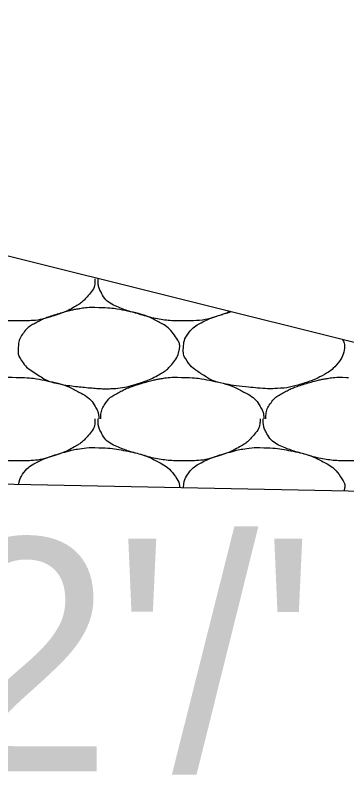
# Model space of a CAD drawing. Extents: x 1373719 to 1374161, y 379835 to 380167.
# Drawn here: x 1373802.359 to 1373803.283, y 380111.488 to 380113.65 of the extents above; entities that cross this region are included whole.
import ezdxf

# ---------------------------------------------------------------- set-up
doc = ezdxf.new("R2010")
doc.units = 0
doc.layers.add('Aggregate Base Course', color=7, linetype='Continuous')
doc.layers.add('GREEN_TXT', color=7, linetype='Continuous')

msp = doc.modelspace()

# ---------------------------------------------------------------- linework, layer by layer
for p, q in [((1373799.6567, 380113.6504), (1373815.6601, 380109.6495)), ((1373794.6889, 380112.4961), (1373805.1075, 380112.2877))]:
    msp.add_line(p, q)
at = {"layer": 'Aggregate Base Course'}
for points, degree in [([(1373802.3612, 380112.7985), (1373802.3588, 380112.7985), (1373802.3564, 380112.7985), (1373802.354, 380112.7985), (1373802.3342, 380112.7985), (1373802.3144, 380112.8004), (1373802.2946, 380112.8039), (1373802.2736, 380112.8077), (1373802.2535, 380112.8141), (1373802.2331, 380112.82), (1373802.2154, 380112.8251), (1373802.1984, 380112.8308), (1373802.1812, 380112.8381), (1373802.1622, 380112.8463), (1373802.1463, 380112.8601), (1373802.1362, 380112.8795), (1373802.1311, 380112.8895), (1373802.129, 380112.8997), (1373802.129, 380112.9101), (1373802.129, 380112.9119), (1373802.129, 380112.9137), (1373802.129, 380112.9155)], 3), ([(1373802.5808, 380112.9155), (1373802.5809, 380112.9137), (1373802.5809, 380112.9119), (1373802.5808, 380112.9101), (1373802.5802, 380112.8919), (1373802.5686, 380112.8761), (1373802.5556, 380112.8615), (1373802.5475, 380112.8524), (1373802.5389, 380112.8458), (1373802.5286, 380112.8399), (1373802.5105, 380112.8296), (1373802.4926, 380112.821), (1373802.4728, 380112.8147), (1373802.4473, 380112.8067), (1373802.4218, 380112.7996), (1373802.3954, 380112.7985), (1373802.384, 380112.7981), (1373802.3726, 380112.798), (1373802.3612, 380112.7985)], 3), ([(1373802.822, 380112.7985), (1373802.8196, 380112.7985), (1373802.8172, 380112.7985), (1373802.8148, 380112.7985), (1373802.795, 380112.7985), (1373802.7752, 380112.8004), (1373802.7554, 380112.8039), (1373802.7344, 380112.8077), (1373802.7143, 380112.8141), (1373802.6939, 380112.82), (1373802.6762, 380112.8251), (1373802.6592, 380112.8308), (1373802.642, 380112.8381), (1373802.623, 380112.8463), (1373802.6071, 380112.8601), (1373802.597, 380112.8795), (1373802.5919, 380112.8895), (1373802.5898, 380112.8997), (1373802.5898, 380112.9101), (1373802.5898, 380112.9119), (1373802.5898, 380112.9137), (1373802.5898, 380112.9155)], 3), ([(1373802.5917, 380112.9166), (1373802.5917, 380112.9163), (1373802.5917, 380112.9159), (1373802.5916, 380112.9155)], 2), ([(1373802.5916, 380112.8345), (1373802.618, 380112.8349), (1373802.6445, 380112.8309), (1373802.6708, 380112.8255), (1373802.7031, 380112.819), (1373802.7327, 380112.8092), (1373802.7626, 380112.7931), (1373802.7826, 380112.7825), (1373802.7962, 380112.768), (1373802.8094, 380112.7481), (1373802.8151, 380112.7396), (1373802.8182, 380112.7298), (1373802.8166, 380112.7211), (1373802.8136, 380112.7042), (1373802.8048, 380112.6875), (1373802.7914, 380112.6725), (1373802.783, 380112.6631), (1373802.7747, 380112.6568), (1373802.7644, 380112.6509), (1373802.7463, 380112.6406), (1373802.7284, 380112.632), (1373802.7086, 380112.6257), (1373802.6831, 380112.6177), (1373802.6576, 380112.6112), (1373802.6312, 380112.6095), (1373802.6181, 380112.6087), (1373802.6048, 380112.6087), (1373802.5916, 380112.6095), (1373802.5718, 380112.6109), (1373802.552, 380112.6128), (1373802.5322, 380112.6149), (1373802.5104, 380112.6173), (1373802.4889, 380112.6208), (1373802.4674, 380112.6257), (1373802.4498, 380112.6298), (1373802.4346, 380112.6393), (1373802.4188, 380112.6491), (1373802.401, 380112.6604), (1373802.3864, 380112.6713), (1373802.3738, 380112.6905), (1373802.3674, 380112.7005), (1373802.3661, 380112.7111), (1373802.3666, 380112.7211), (1373802.3675, 380112.7357), (1373802.3706, 380112.7505), (1373802.381, 380112.7643), (1373802.3917, 380112.7784), (1373802.4032, 380112.7859), (1373802.417, 380112.7931), (1373802.4289, 380112.7993), (1373802.4405, 380112.8051), (1373802.453, 380112.8093), (1373802.4709, 380112.8154), (1373802.4888, 380112.8208), (1373802.507, 380112.8255), (1373802.5184, 380112.8285), (1373802.5297, 380112.8309), (1373802.5412, 380112.8327), (1373802.5579, 380112.8354), (1373802.5749, 380112.836), (1373802.5916, 380112.8345)], 3), ([(1373802.9596, 380112.8247), (1373802.9512, 380112.8209), (1373802.9426, 380112.8176), (1373802.9081, 380112.8067), (1373802.8826, 380112.7996), (1373802.8448, 380112.7981), (1373802.8334, 380112.798), (1373802.822, 380112.7985)], 3), ([(1373803.2711, 380112.7468), (1373803.2762, 380112.7386), (1373803.2789, 380112.7293), (1373803.2744, 380112.7042), (1373803.2656, 380112.6875), (1373803.2438, 380112.6631), (1373803.2355, 380112.6568), (1373803.2071, 380112.6406), (1373803.1892, 380112.632), (1373803.1439, 380112.6177), (1373803.1184, 380112.6112), (1373803.0789, 380112.6087), (1373803.0656, 380112.6087), (1373803.0326, 380112.6109), (1373803.0128, 380112.6128), (1373802.9712, 380112.6173), (1373802.9497, 380112.6208), (1373802.9106, 380112.6298), (1373802.8954, 380112.6393), (1373802.8618, 380112.6604), (1373802.8472, 380112.6713), (1373802.8282, 380112.7005), (1373802.8269, 380112.7111), (1373802.8283, 380112.7357), (1373802.8314, 380112.7505), (1373802.8525, 380112.7784), (1373802.864, 380112.7859), (1373802.8897, 380112.7993), (1373802.9013, 380112.8051), (1373802.9298, 380112.8148), (1373802.9458, 380112.8196), (1373802.9621, 380112.824)], 3), ([(1373802.1362, 380112.5249), (1373802.1363, 380112.5255), (1373802.1362, 380112.5261), (1373802.1362, 380112.5267), (1373802.1366, 380112.5419), (1373802.1409, 380112.5565), (1373802.1506, 380112.5699), (1373802.1605, 380112.5836), (1373802.1728, 380112.5915), (1373802.1866, 380112.5987), (1373802.1985, 380112.6049), (1373802.2101, 380112.6107), (1373802.2226, 380112.6149), (1373802.2405, 380112.621), (1373802.2584, 380112.6264), (1373802.2766, 380112.6311), (1373802.288, 380112.6341), (1373802.2993, 380112.6365), (1373802.3108, 380112.6383), (1373802.3275, 380112.641), (1373802.3445, 380112.6416), (1373802.3612, 380112.6401)], 3), ([(1373802.3612, 380112.6401), (1373802.363, 380112.64), (1373802.3648, 380112.6403), (1373802.3666, 380112.6401)], 2), ([(1373802.3666, 380112.6401), (1373802.393, 380112.6405), (1373802.4195, 380112.6365), (1373802.4458, 380112.6311), (1373802.4781, 380112.6246), (1373802.5077, 380112.6148), (1373802.5376, 380112.5987), (1373802.5576, 380112.5881), (1373802.5735, 380112.5742), (1373802.5844, 380112.5537), (1373802.5892, 380112.545), (1373802.5909, 380112.536), (1373802.5916, 380112.5267), (1373802.5917, 380112.5261), (1373802.5918, 380112.5255), (1373802.5916, 380112.5249)], 3), ([(1373802.597, 380112.5249), (1373802.5971, 380112.5255), (1373802.597, 380112.5261), (1373802.597, 380112.5267), (1373802.5974, 380112.5419), (1373802.6017, 380112.5565), (1373802.6114, 380112.5699), (1373802.6213, 380112.5836), (1373802.6336, 380112.5915), (1373802.6474, 380112.5987), (1373802.6593, 380112.6049), (1373802.6709, 380112.6107), (1373802.6834, 380112.6149), (1373802.7013, 380112.621), (1373802.7192, 380112.6264), (1373802.7374, 380112.6311), (1373802.7488, 380112.6341), (1373802.7601, 380112.6365), (1373802.7716, 380112.6383), (1373802.7883, 380112.641), (1373802.8053, 380112.6416), (1373802.822, 380112.6401)], 3), ([(1373802.822, 380112.6401), (1373802.8238, 380112.64), (1373802.8256, 380112.6403), (1373802.8274, 380112.6401)], 2), ([(1373802.8274, 380112.6401), (1373802.8538, 380112.6405), (1373802.8803, 380112.6365), (1373802.9066, 380112.6311), (1373802.9389, 380112.6246), (1373802.9685, 380112.6148), (1373802.9984, 380112.5987), (1373803.0184, 380112.5881), (1373803.0343, 380112.5742), (1373803.0452, 380112.5537), (1373803.05, 380112.545), (1373803.0517, 380112.536), (1373803.0524, 380112.5267), (1373803.0525, 380112.5261), (1373803.0526, 380112.5255), (1373803.0524, 380112.5249)], 3), ([(1373803.0578, 380112.5249), (1373803.0579, 380112.5255), (1373803.0578, 380112.5261), (1373803.0578, 380112.5267), (1373803.0582, 380112.5419), (1373803.0625, 380112.5565), (1373803.0722, 380112.5699), (1373803.0821, 380112.5836), (1373803.0944, 380112.5915), (1373803.1082, 380112.5987), (1373803.1201, 380112.6049), (1373803.1317, 380112.6107), (1373803.1442, 380112.6149), (1373803.1621, 380112.621), (1373803.18, 380112.6264), (1373803.1982, 380112.6311), (1373803.2096, 380112.6341), (1373803.2209, 380112.6365), (1373803.2324, 380112.6383), (1373803.2491, 380112.641), (1373803.2661, 380112.6416), (1373803.2828, 380112.6401)], 3), ([(1373803.2828, 380112.6401), (1373803.2846, 380112.64), (1373803.2864, 380112.6403), (1373803.2882, 380112.6401)], 2), ([(1373802.3612, 380112.4079), (1373802.3588, 380112.4079), (1373802.3564, 380112.4079), (1373802.354, 380112.4079), (1373802.3342, 380112.4079), (1373802.3144, 380112.4098), (1373802.2946, 380112.4133), (1373802.2736, 380112.4171), (1373802.2535, 380112.4235), (1373802.2331, 380112.4294), (1373802.2154, 380112.4345), (1373802.1984, 380112.4402), (1373802.1812, 380112.4475), (1373802.1622, 380112.4557), (1373802.1463, 380112.4695), (1373802.1362, 380112.4889), (1373802.1311, 380112.4989), (1373802.129, 380112.5091), (1373802.129, 380112.5195), (1373802.129, 380112.5213), (1373802.129, 380112.5231), (1373802.129, 380112.5249)], 3), ([(1373802.5808, 380112.5249), (1373802.5809, 380112.5231), (1373802.5809, 380112.5213), (1373802.5808, 380112.5195), (1373802.5802, 380112.5013), (1373802.5686, 380112.4855), (1373802.5556, 380112.4709), (1373802.5475, 380112.4618), (1373802.5389, 380112.4552), (1373802.5286, 380112.4493), (1373802.5105, 380112.439), (1373802.4926, 380112.4304), (1373802.4728, 380112.4241), (1373802.4473, 380112.4161), (1373802.4218, 380112.409), (1373802.3954, 380112.4079), (1373802.384, 380112.4075), (1373802.3726, 380112.4074), (1373802.3612, 380112.4079)], 3), ([(1373802.822, 380112.4079), (1373802.8196, 380112.4079), (1373802.8172, 380112.4079), (1373802.8148, 380112.4079), (1373802.795, 380112.4079), (1373802.7752, 380112.4098), (1373802.7554, 380112.4133), (1373802.7344, 380112.4171), (1373802.7143, 380112.4235), (1373802.6939, 380112.4294), (1373802.6762, 380112.4345), (1373802.6592, 380112.4402), (1373802.642, 380112.4475), (1373802.623, 380112.4557), (1373802.6071, 380112.4695), (1373802.597, 380112.4889), (1373802.5919, 380112.4989), (1373802.5898, 380112.5091), (1373802.5898, 380112.5195), (1373802.5898, 380112.5213), (1373802.5898, 380112.5231), (1373802.5898, 380112.5249)], 3), ([(1373803.0416, 380112.5249), (1373803.0417, 380112.5231), (1373803.0417, 380112.5213), (1373803.0416, 380112.5195), (1373803.041, 380112.5013), (1373803.0294, 380112.4855), (1373803.0164, 380112.4709), (1373803.0083, 380112.4618), (1373802.9997, 380112.4552), (1373802.9894, 380112.4493), (1373802.9713, 380112.439), (1373802.9534, 380112.4304), (1373802.9336, 380112.4241), (1373802.9081, 380112.4161), (1373802.8826, 380112.409), (1373802.8562, 380112.4079), (1373802.8448, 380112.4075), (1373802.8334, 380112.4074), (1373802.822, 380112.4079)], 3), ([(1373803.2828, 380112.4079), (1373803.2804, 380112.4079), (1373803.278, 380112.4079), (1373803.2756, 380112.4079), (1373803.2558, 380112.4079), (1373803.236, 380112.4098), (1373803.2162, 380112.4133), (1373803.1952, 380112.4171), (1373803.1751, 380112.4235), (1373803.1547, 380112.4294), (1373803.137, 380112.4345), (1373803.12, 380112.4402), (1373803.1028, 380112.4475), (1373803.0838, 380112.4557), (1373803.0679, 380112.4695), (1373803.0578, 380112.4889), (1373803.0527, 380112.4989), (1373803.0506, 380112.5091), (1373803.0506, 380112.5195), (1373803.0506, 380112.5213), (1373803.0506, 380112.5231), (1373803.0506, 380112.5249)], 3), ([(1373803.5024, 380112.5249), (1373803.5025, 380112.5231), (1373803.5025, 380112.5213), (1373803.5024, 380112.5195), (1373803.5018, 380112.5013), (1373803.4902, 380112.4855), (1373803.4772, 380112.4709), (1373803.4691, 380112.4618), (1373803.4605, 380112.4552), (1373803.4502, 380112.4493), (1373803.4321, 380112.439), (1373803.4142, 380112.4304), (1373803.3944, 380112.4241), (1373803.3689, 380112.4161), (1373803.3434, 380112.409), (1373803.317, 380112.4079), (1373803.3056, 380112.4075), (1373803.2942, 380112.4074), (1373803.2828, 380112.4079)], 3), ([(1373802.3679, 380112.3425), (1373802.3697, 380112.3531), (1373802.3734, 380112.3636), (1373802.3917, 380112.3878), (1373802.4032, 380112.3953), (1373802.4289, 380112.4087), (1373802.4405, 380112.4145), (1373802.4709, 380112.4248), (1373802.4888, 380112.4302), (1373802.5184, 380112.4379), (1373802.5297, 380112.4403), (1373802.5579, 380112.4448), (1373802.5749, 380112.4454), (1373802.5916, 380112.4439)], 3), ([(1373802.5916, 380112.4439), (1373802.618, 380112.4443), (1373802.6445, 380112.4403), (1373802.7031, 380112.4284), (1373802.7327, 380112.4186), (1373802.7826, 380112.3919), (1373802.7962, 380112.3774), (1373802.8145, 380112.35), (1373802.8175, 380112.3414), (1373802.817, 380112.3335)], 3), ([(1373802.8276, 380112.3333), (1373802.8287, 380112.347), (1373802.832, 380112.3607), (1373802.8525, 380112.3878), (1373802.864, 380112.3953), (1373802.8897, 380112.4087), (1373802.9013, 380112.4145), (1373802.9317, 380112.4248), (1373802.9496, 380112.4302), (1373802.9792, 380112.4379), (1373802.9905, 380112.4403), (1373803.0187, 380112.4448), (1373803.0357, 380112.4454), (1373803.0524, 380112.4439)], 3), ([(1373803.0524, 380112.4439), (1373803.0788, 380112.4443), (1373803.1053, 380112.4403), (1373803.1639, 380112.4284), (1373803.1935, 380112.4186), (1373803.2434, 380112.3919), (1373803.257, 380112.3774), (1373803.2759, 380112.349), (1373803.279, 380112.3392), (1373803.2771, 380112.3285), (1373803.2766, 380112.3264), (1373803.2761, 380112.3243)], 3)]:
    msp.add_open_spline(points, degree=degree, dxfattribs=at)

# ---------------------------------------------------------------- texts
at = {"layer": 'GREEN_TXT'}
msp.add_text("0.02'/'", height=0.65, rotation=359.98, dxfattribs=at).set_placement((1373800.9377, 380111.5414))

doc.saveas('drawing.dxf')
